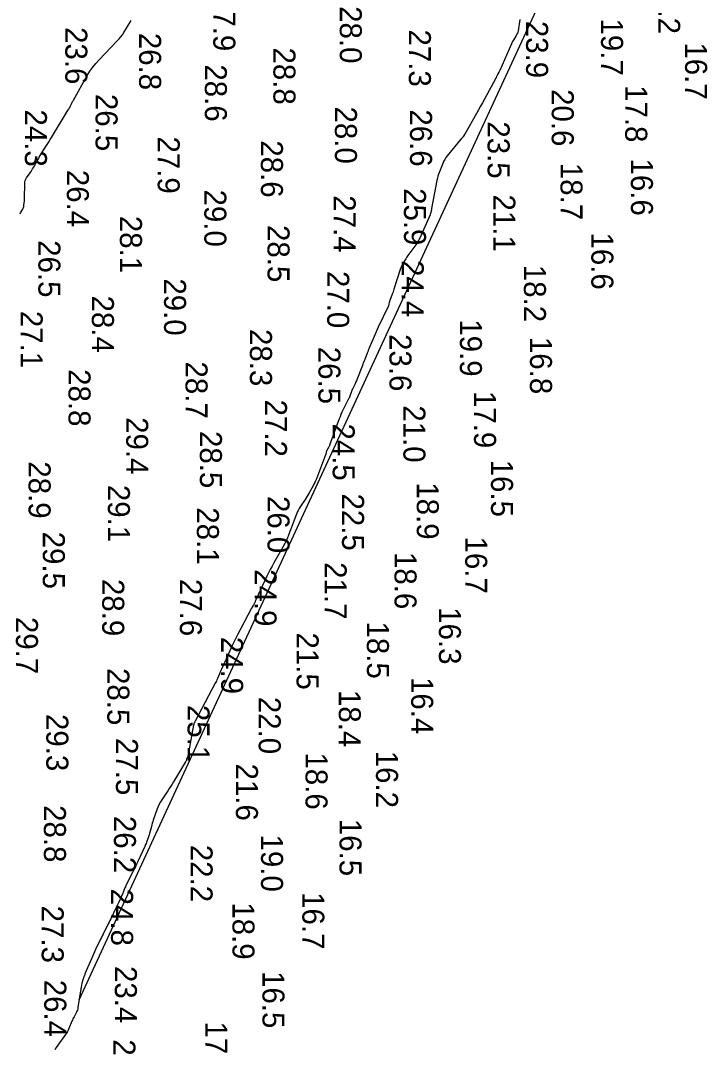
# Model space of a CAD drawing. Extents: x 1178573 to 1187098, y 693282 to 751751.
# Drawn here: x 1179276 to 1179666, y 718859 to 719442 of the extents above; entities that cross this region are included whole.
import ezdxf

# ---------------------------------------------------------------- set-up
doc = ezdxf.new("R2010")
doc.units = 0
for name, color, linetype in [('G-ANNO-PATT', 7, 'Continuous'), ('V-HYDS-MAJR', 7, 'Continuous'), ('V-HYDS-SOUN', 7, 'Continuous')]:
    doc.layers.add(name, color=color, linetype=linetype)

msp = doc.modelspace()

# ---------------------------------------------------------------- linework, layer by layer
at = {"layer": 'G-ANNO-PATT'}
msp.add_line((1179309.47, 718886.09), (1179618.07, 719554.17), dxfattribs=at)
msp.add_lwpolyline([(1179559.8, 719442.78), (1179558.74, 719436.33), (1179558.6, 719435.65), (1179558.39, 719435), (1179558.12, 719434.38), (1179557.78, 719433.77), (1179556.31, 719431.41), (1179555.95, 719430.82), (1179555.62, 719430.21), (1179555.31, 719429.59), (1179555.02, 719428.96), (1179548.42, 719413.83), (1179548.31, 719413.59), (1179548.19, 719413.35), (1179548.06, 719413.12), (1179547.93, 719412.89), (1179547.32, 719411.9), (1179547.21, 719411.72), (1179547.1, 719411.52), (1179547.01, 719411.33), (1179546.92, 719411.13), (1179546.58, 719410.33), (1179546.5, 719410.13), (1179546.4, 719409.93), (1179546.31, 719409.73), (1179546.21, 719409.54), (1179539.68, 719397.55), (1179538.57, 719395.52), (1179537.45, 719393.5), (1179536.32, 719391.48), (1179535.18, 719389.47), (1179528.49, 719377.73), (1179528.4, 719377.58), (1179528.31, 719377.42), (1179528.22, 719377.27), (1179528.12, 719377.11), (1179527.75, 719376.49), (1179527.65, 719376.34), (1179527.55, 719376.19), (1179527.44, 719376.05), (1179527.32, 719375.91), (1179526.82, 719375.31), (1179526.69, 719375.17), (1179526.57, 719375.02), (1179526.45, 719374.88), (1179526.33, 719374.73), (1179518.57, 719365.35), (1179517.8, 719364.34), (1179517.11, 719363.27), (1179516.51, 719362.16), (1179515.99, 719360.99), (1179514.09, 719356.24), (1179513.65, 719355.04), (1179513.26, 719353.82), (1179512.94, 719352.59), (1179512.67, 719351.34), (1179509.69, 719335.45), (1179509.64, 719335.16), (1179509.57, 719334.86), (1179509.51, 719334.56), (1179509.44, 719334.27), (1179509.16, 719333.09), (1179509.09, 719332.8), (1179509, 719332.51), (1179508.9, 719332.23), (1179508.79, 719331.95), (1179503.57, 719319.93), (1179502.95, 719318.59), (1179502.25, 719317.28), (1179501.48, 719316.02), (1179500.64, 719314.79), (1179496.23, 719308.7), (1179495.82, 719308.13), (1179495.43, 719307.55), (1179495.04, 719306.96), (1179494.67, 719306.37), (1179493.21, 719303.97), (1179492.86, 719303.36), (1179492.56, 719302.73), (1179492.29, 719302.09), (1179492.05, 719301.43), (1179488.28, 719289.58), (1179488.05, 719288.88), (1179487.81, 719288.19), (1179487.56, 719287.49), (1179487.3, 719286.81), (1179485.9, 719283.17), (1179485.82, 719282.93), (1179485.74, 719282.68), (1179485.67, 719282.44), (1179485.62, 719282.19), (1179485.41, 719281.18), (1179485.36, 719280.93), (1179485.28, 719280.68), (1179485.2, 719280.44), (1179485.09, 719280.2), (1179479.39, 719268.03), (1179478.79, 719266.74), (1179478.2, 719265.45), (1179477.63, 719264.15), (1179477.06, 719262.85), (1179474.43, 719256.71), (1179474.07, 719255.86), (1179473.72, 719255), (1179473.37, 719254.14), (1179473.03, 719253.27), (1179471.68, 719249.81), (1179471.34, 719248.94), (1179471, 719248.08), (1179470.67, 719247.21), (1179470.33, 719246.35), (1179467.18, 719238.26), (1179466.95, 719237.68), (1179466.71, 719237.12), (1179466.46, 719236.55), (1179466.2, 719235.99), (1179465.1, 719233.68), (1179464.86, 719233.16), (1179464.63, 719232.64), (1179464.41, 719232.11), (1179464.21, 719231.58), (1179463.42, 719229.43), (1179463.21, 719228.9), (1179462.99, 719228.37), (1179462.76, 719227.85), (1179462.51, 719227.33), (1179459.33, 719220.99), (1179458.73, 719219.75), (1179458.17, 719218.5), (1179457.64, 719217.23), (1179457.15, 719215.95), (1179451.72, 719201.1), (1179451.58, 719200.74), (1179451.42, 719200.39), (1179451.25, 719200.05), (1179451.07, 719199.72), (1179450.14, 719198.13), (1179450.04, 719197.93), (1179449.96, 719197.73), (1179449.9, 719197.53), (1179449.85, 719197.31), (1179449.71, 719196.45), (1179449.67, 719196.23), (1179449.62, 719196.02), (1179449.55, 719195.81), (1179449.48, 719195.61), (1179444.2, 719181.94), (1179443.78, 719180.91), (1179443.33, 719179.91), (1179442.84, 719178.92), (1179442.31, 719177.95), (1179440.13, 719174.1), (1179439.58, 719173.14), (1179439.01, 719172.19), (1179438.43, 719171.25), (1179437.83, 719170.32), (1179435.1, 719166.11), (1179434.48, 719165.08), (1179433.91, 719164.03), (1179433.4, 719162.95), (1179432.94, 719161.83), (1179428.66, 719150.5), (1179428.46, 719149.98), (1179428.26, 719149.47), (1179428.04, 719148.96), (1179427.81, 719148.46), (1179426.88, 719146.45), (1179426.65, 719145.95), (1179426.4, 719145.46), (1179426.14, 719144.97), (1179425.88, 719144.49), (1179420.06, 719134.25), (1179419.02, 719132.37), (1179418.01, 719130.47), (1179417.04, 719128.56), (1179416.11, 719126.62), (1179409.84, 719113.25), (1179409.71, 719112.98), (1179409.59, 719112.71), (1179409.47, 719112.45), (1179409.36, 719112.18), (1179408.89, 719111.08), (1179408.77, 719110.82), (1179408.65, 719110.57), (1179408.52, 719110.32), (1179408.38, 719110.07), (1179407.79, 719109.11), (1179407.65, 719108.87), (1179407.51, 719108.62), (1179407.37, 719108.37), (1179407.23, 719108.13), (1179399.38, 719093.46), (1179398.6, 719091.96), (1179397.85, 719090.46), (1179397.12, 719088.94), (1179396.42, 719087.41), (1179392.92, 719079.6), (1179392.6, 719078.89), (1179392.28, 719078.19), (1179391.96, 719077.48), (1179391.64, 719076.78), (1179390.32, 719073.9), (1179390.02, 719073.23), (1179389.72, 719072.56), (1179389.43, 719071.89), (1179389.15, 719071.21), (1179388.03, 719068.51), (1179387.75, 719067.84), (1179387.44, 719067.17), (1179387.12, 719066.51), (1179386.79, 719065.86), (1179375.36, 719044.37), (1179375.27, 719044.2), (1179375.19, 719044.04), (1179375.11, 719043.87), (1179375.03, 719043.7), (1179374.72, 719043.01), (1179374.65, 719042.84), (1179374.59, 719042.66), (1179374.54, 719042.49), (1179374.49, 719042.3), (1179373.98, 719039.81), (1179373.88, 719039.33), (1179373.79, 719038.85), (1179373.7, 719038.38), (1179373.62, 719037.9), (1179371.45, 719025.42), (1179371.37, 719025.05), (1179371.28, 719024.69), (1179371.18, 719024.33), (1179371.06, 719023.97), (1179370.54, 719022.56), (1179370.4, 719022.21), (1179370.24, 719021.87), (1179370.07, 719021.53), (1179369.89, 719021.2), (1179363.09, 719009.94), (1179362.3, 719008.65), (1179361.5, 719007.38), (1179360.68, 719006.11), (1179359.84, 719004.86), (1179356.39, 718999.76), (1179355.63, 718998.54), (1179354.94, 718997.28), (1179354.34, 718995.98), (1179353.83, 718994.63), (1179351.6, 718988.19), (1179351.31, 718987.32), (1179351.03, 718986.43), (1179350.78, 718985.55), (1179350.54, 718984.65), (1179349.51, 718980.54), (1179349.34, 718979.91), (1179349.15, 718979.28), (1179348.94, 718978.66), (1179348.71, 718978.05), (1179347.76, 718975.6), (1179347.52, 718974.99), (1179347.26, 718974.38), (1179347, 718973.78), (1179346.74, 718973.18), (1179342.81, 718964.63), (1179342.14, 718963.18), (1179341.46, 718961.74), (1179340.75, 718960.31), (1179340.04, 718958.88), (1179336.22, 718951.36), (1179335.97, 718950.85), (1179335.73, 718950.33), (1179335.5, 718949.81), (1179335.28, 718949.29), (1179334.44, 718947.17), (1179334.23, 718946.64), (1179334.01, 718946.12), (1179333.79, 718945.6), (1179333.56, 718945.08), (1179331.87, 718941.31), (1179331.51, 718940.51), (1179331.14, 718939.72), (1179330.77, 718938.93), (1179330.39, 718938.14), (1179327.45, 718932.15), (1179326.97, 718931.18), (1179326.5, 718930.22), (1179326.01, 718929.26), (1179325.53, 718928.3), (1179323.59, 718924.46), (1179323.1, 718923.5), (1179322.63, 718922.54), (1179322.15, 718921.58), (1179321.68, 718920.61), (1179318.82, 718914.67), (1179318.19, 718913.36), (1179317.58, 718912.03), (1179316.99, 718910.7), (1179316.41, 718909.36), (1179312.8, 718900.84), (1179312.63, 718900.42), (1179312.46, 718899.99), (1179312.3, 718899.57), (1179312.15, 718899.14), (1179311.55, 718897.42), (1179311.41, 718896.98), (1179311.29, 718896.55), (1179311.18, 718896.11), (1179311.09, 718895.66), (1179310.67, 718893.44), (1179310.58, 718892.92), (1179310.49, 718892.4), (1179310.4, 718891.88), (1179310.31, 718891.35), (1179309.47, 718886.09)], dxfattribs=at)
at = {"layer": 'V-HYDS-MAJR'}
for points in [[(1179275.95, 719332.44), (1179276.24, 719332.95), (1179277.47, 719335.13), (1179277.69, 719335.58), (1179277.87, 719336.04), (1179278, 719336.51), (1179278.08, 719337.01), (1179278.32, 719339), (1179278.38, 719339.5), (1179278.42, 719340), (1179278.45, 719340.5), (1179278.46, 719341.01), (1179278.56, 719349.78), (1179278.63, 719350.62), (1179278.83, 719351.43), (1179279.16, 719352.2), (1179279.6, 719352.92), (1179281.65, 719355.73), (1179282.15, 719356.44), (1179282.62, 719357.17), (1179283.08, 719357.91), (1179283.51, 719358.66), (1179285.79, 719362.76), (1179286.31, 719363.69), (1179286.85, 719364.62), (1179287.4, 719365.54), (1179287.97, 719366.45), (1179290.98, 719371.26), (1179291.68, 719372.36), (1179292.36, 719373.47), (1179293.05, 719374.58), (1179293.73, 719375.69), (1179303.33, 719391.42), (1179303.6, 719391.88), (1179303.86, 719392.34), (1179304.11, 719392.81), (1179304.35, 719393.28), (1179305.28, 719395.18), (1179305.51, 719395.65), (1179305.76, 719396.12), (1179306.01, 719396.58), (1179306.26, 719397.05), (1179314.09, 719410.93), (1179315.55, 719413.35), (1179317.16, 719415.65), (1179318.92, 719417.85), (1179320.82, 719419.93), (1179331.16, 719430.58), (1179332.21, 719431.72), (1179333.18, 719432.91), (1179334.09, 719434.15), (1179334.92, 719435.44), (1179338.42, 719441.22), (1179339.09, 719442.28)], [(1179559.8, 719442.78), (1179558.74, 719436.33), (1179558.6, 719435.65), (1179558.39, 719435), (1179558.12, 719434.38), (1179557.78, 719433.77), (1179556.31, 719431.41), (1179555.95, 719430.82), (1179555.62, 719430.21), (1179555.31, 719429.59), (1179555.02, 719428.96), (1179548.42, 719413.83), (1179548.31, 719413.59), (1179548.19, 719413.35), (1179548.06, 719413.12), (1179547.93, 719412.89), (1179547.32, 719411.9), (1179547.21, 719411.72), (1179547.1, 719411.52), (1179547.01, 719411.33), (1179546.92, 719411.13), (1179546.58, 719410.33), (1179546.5, 719410.13), (1179546.4, 719409.93), (1179546.31, 719409.73), (1179546.21, 719409.54), (1179539.68, 719397.55), (1179538.57, 719395.52), (1179537.45, 719393.5), (1179536.32, 719391.48), (1179535.18, 719389.47), (1179528.49, 719377.73), (1179528.4, 719377.58), (1179528.31, 719377.42), (1179528.22, 719377.27), (1179528.12, 719377.11), (1179527.75, 719376.49), (1179527.65, 719376.34), (1179527.55, 719376.19), (1179527.44, 719376.05), (1179527.32, 719375.91), (1179526.82, 719375.31), (1179526.69, 719375.17), (1179526.57, 719375.02), (1179526.45, 719374.88), (1179526.33, 719374.73), (1179518.57, 719365.35), (1179517.8, 719364.34), (1179517.11, 719363.27), (1179516.51, 719362.16), (1179515.99, 719360.99), (1179514.09, 719356.24), (1179513.65, 719355.04), (1179513.26, 719353.82), (1179512.94, 719352.59), (1179512.67, 719351.34), (1179509.69, 719335.45), (1179509.64, 719335.16), (1179509.57, 719334.86), (1179509.51, 719334.56), (1179509.44, 719334.27), (1179509.16, 719333.09), (1179509.09, 719332.8), (1179509, 719332.51), (1179508.9, 719332.23), (1179508.79, 719331.95), (1179503.57, 719319.93), (1179502.95, 719318.59), (1179502.25, 719317.28), (1179501.48, 719316.02), (1179500.64, 719314.79), (1179496.23, 719308.7), (1179495.82, 719308.13), (1179495.43, 719307.55), (1179495.04, 719306.96), (1179494.67, 719306.37), (1179493.21, 719303.97), (1179492.86, 719303.36), (1179492.56, 719302.73), (1179492.29, 719302.09), (1179492.05, 719301.43), (1179488.28, 719289.58), (1179488.05, 719288.88), (1179487.81, 719288.19), (1179487.56, 719287.49), (1179487.3, 719286.81), (1179485.9, 719283.17), (1179485.82, 719282.93), (1179485.74, 719282.68), (1179485.67, 719282.44), (1179485.62, 719282.19), (1179485.41, 719281.18), (1179485.36, 719280.93), (1179485.28, 719280.68), (1179485.2, 719280.44), (1179485.09, 719280.2), (1179479.39, 719268.03), (1179478.79, 719266.74), (1179478.2, 719265.45), (1179477.63, 719264.15), (1179477.06, 719262.85), (1179474.43, 719256.71), (1179474.07, 719255.86), (1179473.72, 719255), (1179473.37, 719254.14), (1179473.03, 719253.27), (1179471.68, 719249.81), (1179471.34, 719248.94), (1179471, 719248.08), (1179470.67, 719247.21), (1179470.33, 719246.35), (1179467.18, 719238.26), (1179466.95, 719237.68), (1179466.71, 719237.12), (1179466.46, 719236.55), (1179466.2, 719235.99), (1179465.1, 719233.68), (1179464.86, 719233.16), (1179464.63, 719232.64), (1179464.41, 719232.11), (1179464.21, 719231.58), (1179463.42, 719229.43), (1179463.21, 719228.9), (1179462.99, 719228.37), (1179462.76, 719227.85), (1179462.51, 719227.33), (1179459.33, 719220.99), (1179458.73, 719219.75), (1179458.17, 719218.5), (1179457.64, 719217.23), (1179457.15, 719215.95), (1179451.72, 719201.1), (1179451.58, 719200.74), (1179451.42, 719200.39), (1179451.25, 719200.05), (1179451.07, 719199.72), (1179450.14, 719198.13), (1179450.04, 719197.93), (1179449.96, 719197.73), (1179449.9, 719197.53), (1179449.85, 719197.31), (1179449.71, 719196.45), (1179449.67, 719196.23), (1179449.62, 719196.02), (1179449.55, 719195.81), (1179449.48, 719195.61), (1179444.2, 719181.94), (1179443.78, 719180.91), (1179443.33, 719179.91), (1179442.84, 719178.92), (1179442.31, 719177.95), (1179440.13, 719174.1), (1179439.58, 719173.14), (1179439.01, 719172.19), (1179438.43, 719171.25), (1179437.83, 719170.32), (1179435.1, 719166.11), (1179434.48, 719165.08), (1179433.91, 719164.03), (1179433.4, 719162.95), (1179432.94, 719161.83), (1179428.66, 719150.5), (1179428.46, 719149.98), (1179428.26, 719149.47), (1179428.04, 719148.96), (1179427.81, 719148.46), (1179426.88, 719146.45), (1179426.65, 719145.95), (1179426.4, 719145.46), (1179426.14, 719144.97), (1179425.88, 719144.49), (1179420.06, 719134.25), (1179419.02, 719132.37), (1179418.01, 719130.47), (1179417.04, 719128.56), (1179416.11, 719126.62), (1179409.84, 719113.25), (1179409.71, 719112.98), (1179409.59, 719112.71), (1179409.47, 719112.45), (1179409.36, 719112.18), (1179408.89, 719111.08), (1179408.77, 719110.82), (1179408.65, 719110.57), (1179408.52, 719110.32), (1179408.38, 719110.07), (1179407.79, 719109.11), (1179407.65, 719108.87), (1179407.51, 719108.62), (1179407.37, 719108.37), (1179407.23, 719108.13), (1179399.38, 719093.46), (1179398.6, 719091.96), (1179397.85, 719090.46), (1179397.12, 719088.94), (1179396.42, 719087.41), (1179392.92, 719079.6), (1179392.6, 719078.89), (1179392.28, 719078.19), (1179391.96, 719077.48), (1179391.64, 719076.78), (1179390.32, 719073.9), (1179390.02, 719073.23), (1179389.72, 719072.56), (1179389.43, 719071.89), (1179389.15, 719071.21), (1179388.03, 719068.51), (1179387.75, 719067.84), (1179387.44, 719067.17), (1179387.12, 719066.51), (1179386.79, 719065.86), (1179375.36, 719044.37), (1179375.27, 719044.2), (1179375.19, 719044.04), (1179375.11, 719043.87), (1179375.03, 719043.7), (1179374.72, 719043.01), (1179374.65, 719042.84), (1179374.59, 719042.66), (1179374.54, 719042.49), (1179374.49, 719042.3), (1179373.98, 719039.81), (1179373.88, 719039.33), (1179373.79, 719038.85), (1179373.7, 719038.38), (1179373.62, 719037.9), (1179371.45, 719025.42), (1179371.37, 719025.05), (1179371.28, 719024.69), (1179371.18, 719024.33), (1179371.06, 719023.97), (1179370.54, 719022.56), (1179370.4, 719022.21), (1179370.24, 719021.87), (1179370.07, 719021.53), (1179369.89, 719021.2), (1179363.09, 719009.94), (1179362.3, 719008.65), (1179361.5, 719007.38), (1179360.68, 719006.11), (1179359.84, 719004.86), (1179356.39, 718999.76), (1179355.63, 718998.54), (1179354.94, 718997.28), (1179354.34, 718995.98), (1179353.83, 718994.63), (1179351.6, 718988.19), (1179351.31, 718987.32), (1179351.03, 718986.43), (1179350.78, 718985.55), (1179350.54, 718984.65), (1179349.51, 718980.54), (1179349.34, 718979.91), (1179349.15, 718979.28), (1179348.94, 718978.66), (1179348.71, 718978.05), (1179347.76, 718975.6), (1179347.52, 718974.99), (1179347.26, 718974.38), (1179347, 718973.78), (1179346.74, 718973.18), (1179342.81, 718964.63), (1179342.14, 718963.18), (1179341.46, 718961.74), (1179340.75, 718960.31), (1179340.04, 718958.88), (1179336.22, 718951.36), (1179335.97, 718950.85), (1179335.73, 718950.33), (1179335.5, 718949.81), (1179335.28, 718949.29), (1179334.44, 718947.17), (1179334.23, 718946.64), (1179334.01, 718946.12), (1179333.79, 718945.6), (1179333.56, 718945.08), (1179331.87, 718941.31), (1179331.51, 718940.51), (1179331.14, 718939.72), (1179330.77, 718938.93), (1179330.39, 718938.14), (1179327.45, 718932.15), (1179326.97, 718931.18), (1179326.5, 718930.22), (1179326.01, 718929.26), (1179325.53, 718928.3), (1179323.59, 718924.46), (1179323.1, 718923.5), (1179322.63, 718922.54), (1179322.15, 718921.58), (1179321.68, 718920.61), (1179318.82, 718914.67), (1179318.19, 718913.36), (1179317.58, 718912.03), (1179316.99, 718910.7), (1179316.41, 718909.36), (1179312.8, 718900.84), (1179312.63, 718900.42), (1179312.46, 718899.99), (1179312.3, 718899.57), (1179312.15, 718899.14), (1179311.55, 718897.42), (1179311.41, 718896.98), (1179311.29, 718896.55), (1179311.18, 718896.11), (1179311.09, 718895.66), (1179310.67, 718893.44), (1179310.58, 718892.92), (1179310.49, 718892.4), (1179310.4, 718891.88), (1179310.31, 718891.35), (1179308.77, 718881.71), (1179308.64, 718881.02), (1179308.45, 718880.35), (1179308.2, 718879.7), (1179307.9, 718879.07), (1179306.6, 718876.56), (1179306.28, 718875.93), (1179305.98, 718875.3), (1179305.68, 718874.65), (1179305.4, 718874.01), (1179303.66, 718869.86), (1179303.25, 718868.97), (1179302.8, 718868.1), (1179302.3, 718867.26), (1179301.75, 718866.45), (1179297.39, 718860.35), (1179296.51, 718859.04), (1179295.73, 718857.69)]]:
    msp.add_lwpolyline(points, dxfattribs=at)

# ---------------------------------------------------------------- texts
at = {"layer": 'V-HYDS-SOUN'}
for s, p in [('18.2 ', (1179638.34, 719467.07)), ('27.9 ', (1179385.67, 719457.27)), ('28.0 ', (1179457.51, 719450.35)), ('23.9 ', (1179563.33, 719442.01)), ('19.7 ', (1179605.9, 719443.36)), ('23.6 ', (1179301.61, 719438.47)), ('27.3 ', (1179496.75, 719437.09)), ('26.8 ', (1179343.55, 719435.19)), ('28.8 ', (1179419.82, 719426.88)), ('16.7 ', (1179653.64, 719429.77)), ('28.6 ', (1179380.87, 719417.3)), ('20.6 ', (1179577.89, 719403.26)), ('17.8 ', (1179619.63, 719405.53)), ('26.5 ', (1179318.81, 719400.52)), ('24.3 ', (1179278.67, 719391.68)), ('28.0 ', (1179454.76, 719393.37)), ('26.6 ', (1179497.41, 719391.75)), ('23.5 ', (1179541.48, 719384.94)), ('27.9 ', (1179354.11, 719376.36)), ('28.6 ', (1179412.73, 719374.16)), ('18.7 ', (1179582.87, 719361.4)), ('16.6 ', (1179622.87, 719363.83)), ('26.4 ', (1179302.49, 719357.41)), ('29.0 ', (1179380.58, 719346.22)), ('27.4 ', (1179454.03, 719342.97)), ('25.9 ', (1179493.97, 719347.03)), ('21.1 ', (1179544.7, 719343.41)), ('28.1 ', (1179332.66, 719331.31)), ('28.5 ', (1179416.48, 719326.08)), ('16.6 ', (1179600.39, 719321.83)), ('26.5 ', (1179286.33, 719317.48)), ('24.4 ', (1179492.71, 719306.19)), ('18.2 ', (1179562.09, 719303.49)), ('27.0 ', (1179450.36, 719299.99)), ('29.0 ', (1179357.71, 719295.79)), ('28.4 ', (1179316.73, 719286.02)), ('27.1 ', (1179276.26, 719277.34)), ('28.3 ', (1179406.49, 719267.04)), ('19.9 ', (1179525.73, 719272.55)), ('23.6 ', (1179485.73, 719264.16)), ('16.8 ', (1179565.53, 719262.55)), ('26.5 ', (1179445.38, 719256.95)), ('28.8 ', (1179303.45, 719244.24)), ('28.7 ', (1179369.91, 719248.61)), ('27.2 ', (1179415.01, 719226.95)), ('17.9 ', (1179533.77, 719231.87)), ('21.0 ', (1179493.63, 719223.71)), ('29.4 ', (1179336.19, 719216.99)), ('28.5 ', (1179378.06, 719209.12)), ('24.5 ', (1179453.49, 719213.41)), ('28.9 ', (1179280.78, 719191.91)), ('16.5 ', (1179543.41, 719192.84)), ('18.9 ', (1179501.25, 719180)), ('29.1 ', (1179325.8, 719178.55)), ('22.5 ', (1179458.8, 719173.65)), ('26.0 ', (1179416.47, 719172.24)), ('28.1 ', (1179376.36, 719165.79)), ('29.5 ', (1179288.85, 719151.96)), ('16.7 ', (1179528.74, 719149.2)), ('18.6 ', (1179488.61, 719140.44)), ('21.7 ', (1179448.92, 719134.66)), ('24.9 ', (1179409.1, 719130.69)), ('28.9 ', (1179322.58, 719125.12)), ('27.6 ', (1179366.7, 719125.15)), ('29.7 ', (1179273.59, 719103.56)), ('16.3 ', (1179513.81, 719109.07)), ('18.5 ', (1179472.91, 719100.95)), ('24.9 ', (1179390.13, 719092.31)), ('21.5 ', (1179432.98, 719094.71)), ('28.5 ', (1179325.5, 719074.54)), ('16.4 ', (1179498.06, 719069.45)), ('22.0 ', (1179411.45, 719058.2)), ('18.4 ', (1179456.95, 719062.1)), ('25.1 ', (1179371.04, 719053.62)), ('29.3 ', (1179290.84, 719048.47)), ('27.5 ', (1179330.39, 719034.81)), ('18.6 ', (1179438.06, 719026.62)), ('16.2 ', (1179478.1, 719027.6)), ('21.6 ', (1179398.55, 719020.32)), ('28.8 ', (1179289.48, 718996.7)), ('26.2 ', (1179329.25, 718990.6)), ('16.5 ', (1179457.36, 718988.91)), ('19.0 ', (1179412.79, 718980.01)), ('22.2 ', (1179372.76, 718974.19)), ('24.8 ', (1179327.63, 718949.29)), ('16.7 ', (1179436.25, 718947.33)), ('18.9 ', (1179396.56, 718941.52)), ('27.3 ', (1179288.22, 718939.65)), ('23.4 ', (1179329.76, 718905.37)), ('16.5 ', (1179413.59, 718902.49)), ('26.4 ', (1179289.7, 718897.57)), ('17.9 ', (1179381.11, 718873.87)), ('21.7 ', (1179328.94, 718863.73))]:
    msp.add_text(s, height=12.5, rotation=270, dxfattribs=at).set_placement(p)

doc.saveas('drawing.dxf')
